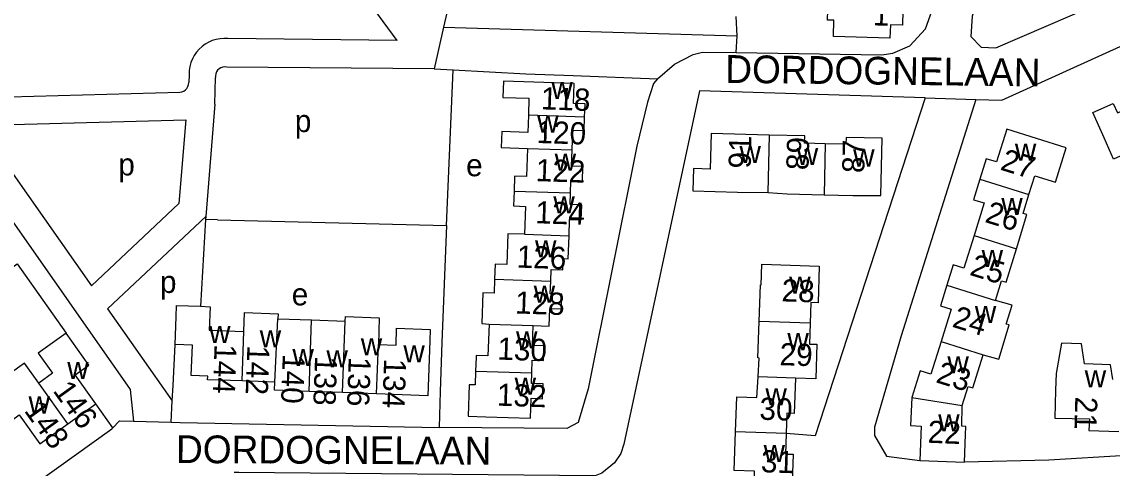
# Model space of a CAD drawing. Extents: x 157768 to 159790, y 387230 to 389604.
# Drawn here: x 159421.7 to 159618.3, y 387827 to 387907.4 of the extents above; entities that cross this region are included whole.
import ezdxf

# ---------------------------------------------------------------- set-up
doc = ezdxf.new("R2010")
doc.units = 0
for name, color, linetype in [('BLT_Basislijn', 7, 'Continuous'), ('BLT_Bebouwing', 7, 'Continuous'), ('BLT_Centroide', 7, 'Continuous'), ('BLT_Huisnummer', 7, 'Continuous'), ('BLT_Huisnummer_ tussenligend', 7, 'Continuous'), ('BLT_Onderverdeling_panden', 7, 'Continuous'), ('BLT_Straatnaam', 7, 'Continuous')]:
    doc.layers.add(name, color=color, linetype=linetype)

msp = doc.modelspace()

# ---------------------------------------------------------------- linework, layer by layer
at = {"layer": 'BLT_Basislijn'}
for p, q in [((159489.39, 387904.03), (159477.82, 387919.74)), ((159550.65, 387904.87), (159550.48, 387908.36)), ((159497.75, 387906.47), (159496.02, 387898.97)), ((159497.75, 387906.47), (159550.65, 387904.87)), ((159550.5, 387901.89), (159550.65, 387904.87)), ((159489.39, 387904.03), (159458.86, 387904.4)), ((159496.02, 387898.97), (159458.64, 387899.27)), ((159498.29, 387870.74), (159499.47, 387898.77)), ((159451.86, 387897.88), (159451.79, 387896.47)), ((159456.48, 387892.55), (159456.62, 387897.4)), ((159584.54, 387893.74), (159593.73, 387893.44)), ((159456.48, 387892.55), (159454.86, 387872.33)), ((159417.66, 387888.86), (159451.24, 387889.78)), ((159451.24, 387889.78), (159450.03, 387874.65)), ((159416.31, 387885.38), (159434.25, 387859.83)), ((159434.25, 387859.83), (159450.03, 387874.65)), ((159437.15, 387855.7), (159454.86, 387872.33)), ((159454.83, 387871.79), (159453.92, 387856.16)), ((159454.86, 387872.33), (159454.83, 387871.79)), ((159456.99, 387871.73), (159454.83, 387871.79)), ((159456.99, 387871.73), (159498.29, 387870.74)), ((159422.27, 387861.77), (159429.66, 387851.29)), ((159437.15, 387855.7), (159448.81, 387839.1)), ((159448.96, 387841.9), (159449.33, 387849.28)), ((159448.81, 387839.1), (159448.96, 387841.9)), ((159438.12, 387834.28), (159435.01, 387838.6)), ((159448.62, 387835.27), (159448.81, 387839.1)), ((159438.12, 387834.28), (159439.31, 387835.49)), ((159439.31, 387835.49), (159441.84, 387835.43)), ((159441.84, 387835.43), (159448.62, 387835.27))]:
    msp.add_line(p, q, dxfattribs=at)
for points in [[(159550.5, 387901.89), (159576.77, 387901.46), (159578.74, 387901.75), (159581.78, 387903.09), (159584.63, 387906.16), (159587.13, 387913.26), (159595.92, 387941.22), (159595.94, 387942.48), (159590.94, 387964.63), (159590.12, 387967.13), (159589.07, 387968.07), (159560.33, 387967.77)], [(159604.66, 387942.71), (159593.07, 387908.41), (159592.78, 387904.79), (159594.66, 387902.83), (159597.31, 387902.7), (159660.02, 387929.74), (159661.45, 387930.18), (159665.43, 387929.92), (159667.76, 387928.55), (159668.76, 387927.23)], [(159501.6, 387935.41), (159501.22, 387929.64), (159500.93, 387920.2), (159497.75, 387906.47)], [(159382.58, 387933.55), (159389.85, 387929.7), (159415, 387893.79), (159450.17, 387894.75)], [(159593.73, 387893.44), (159598.42, 387893.3), (159661.18, 387921.83), (159663.45, 387921.58), (159665.84, 387918.02), (159667.43, 387914.68), (159675.33, 387895.95), (159684.44, 387870.81), (159689.89, 387853.69)], [(159458.86, 387904.4), (159458.14, 387904.43), (159457.43, 387904.38), (159456.73, 387904.24), (159456.04, 387904.04), (159455.39, 387903.75), (159454.77, 387903.39), (159454.19, 387902.97), (159453.67, 387902.49), (159453.2, 387901.95), (159452.79, 387901.36), (159452.45, 387900.73), (159452.19, 387900.06), (159452, 387899.37), (159451.89, 387898.66), (159451.86, 387897.88)], [(159536.33, 387897.14), (159539.35, 387899.78), (159542.75, 387901.55), (159544.41, 387901.94), (159550.5, 387901.89)], [(159458.64, 387899.27), (159458.28, 387899.31), (159457.91, 387899.27), (159457.57, 387899.15), (159457.26, 387898.96), (159456.99, 387898.71), (159456.79, 387898.4), (159456.66, 387898.06), (159456.6, 387897.7), (159456.62, 387897.4)], [(159496.02, 387898.97), (159499.47, 387898.77)], [(159499.47, 387898.77), (159512.54, 387898.02), (159521.11, 387897.72), (159536.33, 387897.14)], [(159536.33, 387897.14), (159535.6, 387896.3), (159534.53, 387892.95), (159532.61, 387884.99), (159523.83, 387841.26), (159522.02, 387835.21), (159519.98, 387834.11), (159496.94, 387834.34)], [(159450.17, 387894.75), (159450.54, 387894.81), (159450.88, 387894.95), (159451.19, 387895.16), (159451.44, 387895.43), (159451.63, 387895.75), (159451.75, 387896.11), (159451.79, 387896.47)], [(159584.54, 387893.74), (159543.87, 387894.98), (159530.24, 387831.29), (159529.7, 387829.63), (159528.58, 387827.95), (159526.27, 387826.07), (159525.08, 387825.59), (159460.84, 387826.22), (159460, 387826.23)], [(159584.54, 387893.74), (159564.74, 387832.8), (159559.51, 387833.21)], [(159593.73, 387893.44), (159580.27, 387850.81), (159575.41, 387834.35), (159575.46, 387832.9), (159577.62, 387829.17), (159583.61, 387828.38)], [(159407.96, 387888.58), (159441.23, 387841.19), (159441.84, 387835.43)], [(159498.29, 387870.74), (159497.43, 387849.61), (159497.12, 387840.78), (159496.94, 387834.34)], [(159416.97, 387861.01), (159420.86, 387863.78), (159422.27, 387861.77)], [(159671.47, 387847.59), (159657.67, 387843.31), (159657.41, 387842.64), (159657.56, 387840.64), (159657.34, 387840.48), (159620.87, 387829.25), (159606.86, 387828.46), (159591.66, 387828.05)], [(159393.32, 387802.2), (159394.32, 387802.93), (159437.92, 387834.07), (159438.12, 387834.28)], [(159448.62, 387835.27), (159450.27, 387835.23), (159496.94, 387834.34)]]:
    msp.add_lwpolyline(points, dxfattribs=at)
at = {"layer": 'BLT_Bebouwing'}
for p, q in [((159506.92, 387861.04), (159506.83, 387858.54)), ((159453.92, 387856.16), (159455.65, 387856.09)), ((159455.65, 387856.09), (159455.49, 387851.84)), ((159467.88, 387853.91), (159473.95, 387853.69)), ((159473.95, 387853.69), (159480, 387853.47)), ((159455.49, 387851.84), (159461.73, 387851.61)), ((159513.9, 387852.68), (159516.8, 387852.59)), ((159467.31, 387842.49), (159461.41, 387842.71)), ((159479.53, 387840.6), (159473.48, 387840.82)), ((159485.67, 387840.37), (159479.53, 387840.6)), ((159429.97, 387834.99), (159435.01, 387838.6)), ((159583.61, 387828.38), (159591.66, 387828.05))]:
    msp.add_line(p, q, dxfattribs=at)
for points in [[(159578.52, 387912.86), (159578.42, 387909.47), (159580.55, 387909.41), (159580.48, 387906.8), (159578.29, 387906.86), (159578.22, 387904.48), (159568.02, 387904.78), (159568.1, 387907.71), (159566.96, 387907.74), (159567.12, 387913.16)], [(159523.17, 387890.25), (159523.25, 387892.65), (159521.19, 387892.72), (159521.31, 387896.29), (159508.52, 387896.73), (159508.43, 387893.8), (159513.13, 387893.64), (159513.03, 387890.6)], [(159628.1, 387886.12), (159622.2, 387883.52), (159621.92, 387884.16), (159618.52, 387882.66), (159616.83, 387886.51), (159614.81, 387891.08), (159618.48, 387892.7), (159619.23, 387890.99), (159624.87, 387893.47)], [(159513.03, 387890.6), (159512.92, 387887.47), (159508.23, 387887.63), (159508.13, 387884.76), (159512.84, 387884.6)], [(159520.9, 387884.33), (159521.02, 387887.92), (159523.09, 387887.85), (159523.17, 387890.25)], [(159556.45, 387887.01), (159545.99, 387887.27), (159545.83, 387880.88), (159542.78, 387880.96), (159542.68, 387876.95), (159550.73, 387876.75), (159556.19, 387876.67)], [(159566.56, 387885.45), (159562.84, 387885.54), (159562.87, 387886.85), (159556.45, 387887.01)], [(159603.29, 387876.32), (159604.33, 387879.67), (159608.07, 387878.5), (159610.02, 387884.73), (159599.27, 387888.06), (159597.45, 387882.17), (159595.59, 387882.75), (159594.44, 387879.06)], [(159566.33, 387876.26), (159571.55, 387876.13), (159576.56, 387876.1), (159576.81, 387886.44), (159570.32, 387886.6), (159570.29, 387885.36), (159566.56, 387885.45)], [(159512.84, 387884.6), (159512.67, 387879.54), (159510.55, 387879.62), (159510.46, 387876.92)], [(159520.64, 387876.58), (159520.71, 387878.72), (159522.78, 387878.65), (159522.87, 387881.33), (159520.8, 387881.4), (159520.9, 387884.33)], [(159594.44, 387879.06), (159593.3, 387875.37), (159595.2, 387874.79), (159593.38, 387868.91)], [(159510.46, 387876.92), (159510.37, 387874.23), (159512.51, 387874.16), (159512.33, 387869.13)], [(159520.37, 387868.85), (159520.46, 387871.78), (159522.56, 387871.71), (159522.65, 387874.41), (159520.57, 387874.48), (159520.64, 387876.58)], [(159556.19, 387876.67), (159559.66, 387876.42), (159566.33, 387876.26)], [(159601.03, 387866.54), (159602.92, 387872.67), (159602.23, 387872.88), (159603.29, 387876.32)], [(159512.33, 387869.13), (159509.31, 387869.23), (159509.12, 387863.69), (159507.01, 387863.76), (159506.92, 387861.04)], [(159517.06, 387860.69), (159517.13, 387862.78), (159519.21, 387862.71), (159519.29, 387864.77), (159520.22, 387864.73), (159520.37, 387868.85)], [(159593.38, 387868.91), (159591.56, 387863.03), (159589.62, 387863.63), (159588.48, 387859.94)], [(159597.25, 387857.23), (159598.34, 387860.76), (159599.16, 387860.51), (159601.03, 387866.54)], [(159554.62, 387853.41), (159554.85, 387860.05), (159554.99, 387860.05), (159555.12, 387863.75), (159565.47, 387863.4), (159565.25, 387856.78), (159563.98, 387856.82), (159563.85, 387853.09)], [(159516.8, 387852.59), (159516.91, 387855.79), (159518.98, 387855.72), (159519.07, 387858.36), (159516.98, 387858.43), (159517.06, 387860.69)], [(159588.48, 387859.94), (159587.34, 387856.26), (159589.25, 387855.66), (159587.43, 387849.79)], [(159506.83, 387858.54), (159504.82, 387858.61), (159504.64, 387853.04), (159505.93, 387852.96)], [(159449.33, 387849.28), (159449.51, 387854.27), (159449.59, 387856.31), (159453.92, 387856.16)], [(159595.02, 387847.44), (159597.83, 387846.65), (159599.73, 387852.79), (159599.19, 387852.94), (159600.23, 387856.36), (159597.25, 387857.23)], [(159461.73, 387851.61), (159461.86, 387855.01), (159467.92, 387854.79), (159467.88, 387853.91)], [(159480, 387853.47), (159480.04, 387854.29), (159486.1, 387854.07), (159485.99, 387849.26)], [(159485.99, 387849.26), (159489.16, 387849.15), (159489.27, 387852.2), (159495.32, 387851.98), (159495.25, 387849.96), (159494.89, 387840.04)], [(159505.93, 387852.96), (159505.73, 387847.22), (159503.61, 387847.3), (159503.6, 387846.98), (159503.51, 387844.48)], [(159513.64, 387844.14), (159513.72, 387846.44), (159515.75, 387846.37), (159515.84, 387849.02), (159513.78, 387849.09), (159513.9, 387852.68)], [(159554.43, 387843.43), (159554.61, 387846.84), (159554.4, 387846.85), (159554.62, 387853.41)], [(159563.85, 387853.09), (159563.72, 387849.36), (159565.05, 387849.32), (159564.84, 387843.07), (159561.18, 387843.2)], [(159429.66, 387851.29), (159424.65, 387847.7), (159427.22, 387844.1), (159424.73, 387842.32)], [(159435.01, 387838.6), (159431.29, 387843.79), (159433.76, 387845.56), (159429.66, 387851.29)], [(159587.43, 387849.79), (159585.61, 387843.92), (159583.64, 387844.53), (159582.15, 387839.74)], [(159452.24, 387843.66), (159452.44, 387849.16), (159449.33, 387849.28)], [(159618.4, 387842.99), (159618, 387845.63), (159613.29, 387845.81), (159612.73, 387849.42), (159609.13, 387849.5), (159608.18, 387844.03), (159608.1, 387841.02), (159607.97, 387836.02), (159614.18, 387835.88), (159614.11, 387833.79), (159619.51, 387833.59)], [(159424.73, 387842.32), (159422.16, 387845.91), (159417.02, 387842.23), (159414.7, 387845.47), (159412.22, 387843.71), (159414.57, 387840.48)], [(159591.26, 387838.26), (159592.33, 387841.72), (159593.17, 387841.47), (159595.02, 387847.44)], [(159461.41, 387842.71), (159455.2, 387842.93), (159455.22, 387843.55), (159452.24, 387843.66)], [(159503.51, 387844.48), (159503.43, 387841.98), (159502.38, 387842.02), (159502.18, 387836.36), (159505.34, 387836.26), (159513.4, 387835.98), (159513.52, 387839.58), (159515.58, 387839.51), (159515.67, 387842.17), (159513.58, 387842.24), (159513.64, 387844.14)], [(159473.48, 387840.82), (159467.26, 387841.04), (159467.31, 387842.49)], [(159550.37, 387833.52), (159550.59, 387839.82), (159554.23, 387839.7), (159554.43, 387843.43)], [(159561.18, 387843.2), (159560.96, 387836.83), (159559.63, 387836.88), (159559.51, 387833.21)], [(159494.89, 387840.04), (159485.67, 387840.37)], [(159582.15, 387839.74), (159581.91, 387834.67), (159583.85, 387834.57), (159583.61, 387828.38)], [(159591.66, 387828.05), (159591.86, 387833.04), (159591.92, 387834.5), (159591.16, 387834.53), (159591.26, 387838.26)], [(159418.67, 387834.76), (159421.22, 387836.58), (159424.94, 387831.39), (159429.97, 387834.99)], [(159553.68, 387822.96), (159553.8, 387826.45), (159550.14, 387826.57), (159550.37, 387833.52)], [(159559.51, 387833.21), (159559.39, 387829.54), (159560.74, 387829.49), (159560.51, 387822.74), (159556.85, 387822.86)]]:
    msp.add_lwpolyline(points, dxfattribs=at)
at = {"layer": 'BLT_Onderverdeling_panden'}
for p, q in [((159523.17, 387890.25), (159513.03, 387890.6)), ((159556.45, 387887.01), (159556.19, 387876.67)), ((159566.56, 387885.45), (159566.33, 387876.26)), ((159512.84, 387884.6), (159520.9, 387884.33)), ((159594.44, 387879.06), (159603.29, 387876.32)), ((159510.46, 387876.92), (159520.64, 387876.58)), ((159512.33, 387869.13), (159520.37, 387868.85)), ((159593.38, 387868.91), (159601.03, 387866.54)), ((159506.92, 387861.04), (159517.06, 387860.69)), ((159588.48, 387859.94), (159597.25, 387857.23)), ((159467.31, 387842.49), (159467.88, 387853.91)), ((159473.48, 387840.82), (159473.95, 387853.69)), ((159461.41, 387842.71), (159461.73, 387851.61)), ((159479.53, 387840.6), (159480, 387853.47)), ((159505.93, 387852.96), (159513.9, 387852.68)), ((159563.85, 387853.09), (159554.62, 387853.41)), ((159587.43, 387849.79), (159595.02, 387847.44)), ((159485.67, 387840.37), (159485.99, 387849.26)), ((159503.51, 387844.48), (159513.64, 387844.14)), ((159429.97, 387834.99), (159424.73, 387842.32)), ((159561.18, 387843.2), (159554.43, 387843.43)), ((159582.15, 387839.74), (159591.26, 387838.26)), ((159559.51, 387833.21), (159550.37, 387833.52))]:
    msp.add_line(p, q, dxfattribs=at)

# ---------------------------------------------------------------- texts
at = {"layer": 'BLT_Centroide'}
for s, p in [('w', (159517.17, 387893.5)), ('p', (159470.92, 387887.55)), ('w', (159514.61, 387887.47)), ('w', (159551.09, 387881.97)), ('w', (159600.75, 387882.39)), ('w', (159517.77, 387880.59)), ('w', (159561.42, 387881.62)), ('w', (159571.58, 387881.34)), ('p', (159439.09, 387879.73)), ('e', (159501.8, 387879.59)), ('w', (159517.53, 387872.88)), ('w', (159598.3, 387872.62)), ('w', (159514.23, 387864.97)), ('w', (159594.75, 387863.25)), ('p', (159446.6, 387858.56)), ('w', (159560.05, 387858.41)), ('e', (159470.36, 387856.32)), ('w', (159513.99, 387856.81)), ('w', (159593.53, 387853.14)), ('w', (159455.45, 387849.52)), ('w', (159464.59, 387848.75)), ('w', (159510.8, 387848.56)), ('w', (159482.81, 387847.33)), ('w', (159559.73, 387848.25)), ('w', (159470.48, 387845.38)), ('w', (159476.62, 387845.14)), ('w', (159490.49, 387846.06)), ('w', (159429.88, 387843.06)), ('w', (159588.58, 387844.06)), ('w', (159613.34, 387841.53)), ('w', (159510.55, 387840.22)), ('w', (159422.91, 387836.84)), ('w', (159555.77, 387838.31)), ('w', (159586.92, 387833.61)), ('w', (159555.44, 387828.12))]:
    msp.add_text(s, height=4, dxfattribs=at).set_placement(p)
at = {"layer": 'BLT_Huisnummer'}
for s, rotation, p in [('1', 358.3379, (159575.09, 387906.78)), ('118', 358.0465, (159515.23, 387891.65)), ('91', 88.587, (159553.11, 387880.94)), ('87', 88.587, (159573.58, 387880.14)), ('27', 342.7832, (159597.94, 387880.81)), ('122', 358.0465, (159514.31, 387878.72)), ('26', 342.7832, (159595.17, 387871.38)), ('126', 358.0624, (159510.88, 387863.14)), ('25', 342.7832, (159592.43, 387861.85)), ('28', 358.059, (159558.63, 387857.05)), ('24', 342.7832, (159589.27, 387852.51)), ('29', 358.059, (159558.27, 387845.56)), ('144', 267.9232, (159456.45, 387849.37)), ('138', 267.9181, (159474.57, 387847.25)), ('134', 267.9181, (159487.02, 387846.78)), ('23', 342.7832, (159586.34, 387842.5)), ('146', 305.6065, (159427.18, 387840.94)), ('132', 358.0442, (159507.31, 387838.26)), ('30', 358.059, (159554.64, 387835.74)), ('21', 268.4874, (159611.64, 387839.91)), ('22', 357.6306, (159584.97, 387831.58)), ('31', 358.059, (159554.91, 387826.27))]:
    msp.add_text(s, height=4, rotation=rotation, dxfattribs=at).set_placement(p)
at = {"layer": 'BLT_Huisnummer_ tussenligend'}
for s, rotation, p in [('120', 358.0465, (159514.45, 387885.59)), ('89', 88.587, (159563.52, 387880.66)), ('124', 358.0624, (159514.23, 387871.13)), ('128', 358.0645, (159510.59, 387854.87)), ('130', 358.0645, (159507.39, 387846.56)), ('142', 267.9232, (159462.37, 387849.18)), ('140', 267.9232, (159468.75, 387847.6)), ('136', 267.9181, (159480.64, 387847.1)), ('148', 305.6065, (159422, 387837.34))]:
    msp.add_text(s, height=4, rotation=rotation, dxfattribs=at).set_placement(p)
at = {"layer": 'BLT_Straatnaam'}
for rotation, p in [(359.3335, (159548.5, 387896.43)), (359.7007, (159449.48, 387827.92))]:
    msp.add_text('DORDOGNELAAN', height=5, rotation=rotation, dxfattribs=at).set_placement(p)

doc.saveas('drawing.dxf')
